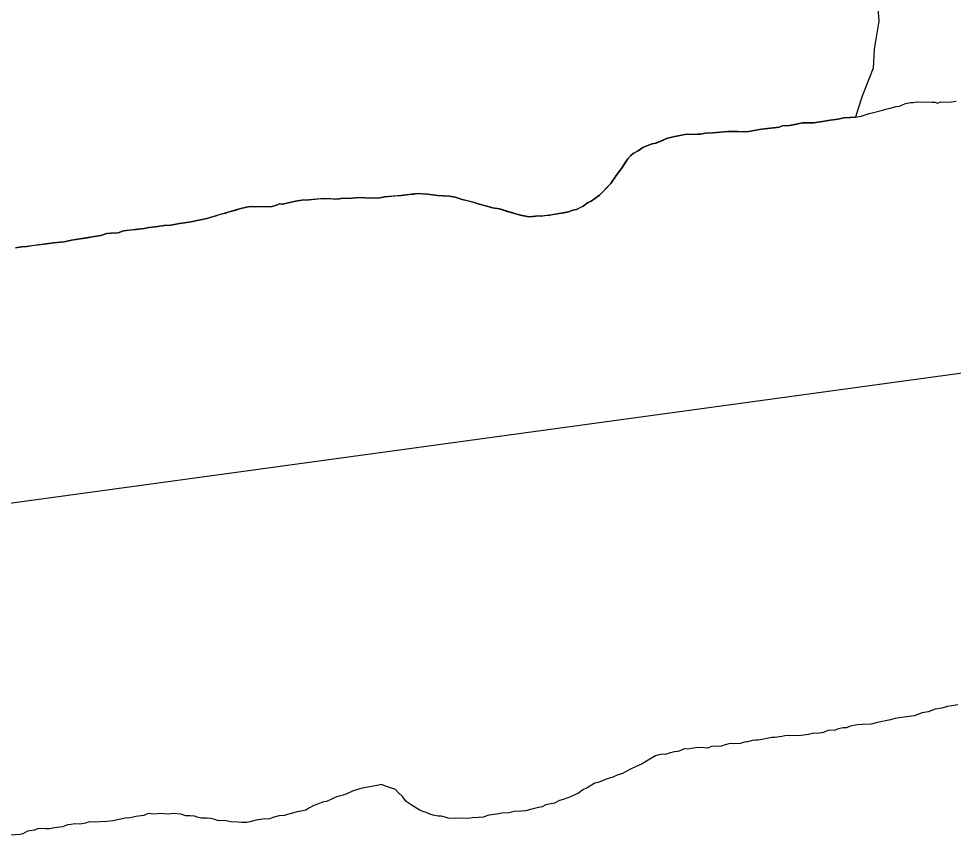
# Model space of a CAD drawing. Extents: x 3263578 to 3301413, y 764927 to 798602.
# Drawn here: x 3268063.3 to 3268396.4, y 791391.9 to 791682.9 of the extents above; entities that cross this region are included whole.
import ezdxf

# ---------------------------------------------------------------- set-up
doc = ezdxf.new("R2010")
doc.units = 0
doc.layers.add('V-SITE-VEGE', color=7, linetype='Continuous')
doc.layers.add('V-TOPO-SHOR', color=7, linetype='Continuous')

msp = doc.modelspace()

# ---------------------------------------------------------------- linework, layer by layer
at = {"layer": 'V-SITE-VEGE'}
for p, q in [((3268369.18, 791690.05), (3268369.87, 791682.11)), ((3268369.87, 791682.11), (3268368.19, 791672.05)), ((3268368.19, 791672.05), (3268367.82, 791665.3)), ((3268367.82, 791665.3), (3268363.89, 791655.36)), ((3268363.89, 791655.36), (3268362.51, 791650.92)), ((3268362.51, 791650.92), (3268361.49, 791647.83)), ((3268342.58, 791645.82), (3268337.95, 791644.81)), ((3268343.85, 791645.76), (3268342.58, 791645.82)), ((3268346.65, 791645.85), (3268343.85, 791645.76)), ((3268350.49, 791646.41), (3268346.65, 791645.85)), ((3268352.54, 791646.8), (3268350.49, 791646.41)), ((3268355.36, 791647.16), (3268352.54, 791646.8)), ((3268357.41, 791647.55), (3268355.36, 791647.16)), ((3268361.49, 791647.83), (3268357.41, 791647.55)), ((3268310.62, 791642.24), (3268308.07, 791642.13)), ((3268315.98, 791642.71), (3268310.62, 791642.24)), ((3268319.54, 791642.77), (3268315.98, 791642.71)), ((3268322.83, 791642.59), (3268319.54, 791642.77)), ((3268327.97, 791643.58), (3268322.83, 791642.59)), ((3268334.36, 791644.24), (3268327.97, 791643.58)), ((3268335.4, 791644.69), (3268334.36, 791644.24)), ((3268337.95, 791644.81), (3268335.4, 791644.69)), ((3268294.51, 791640.33), (3268290.34, 791638.53)), ((3268297.08, 791640.95), (3268294.51, 791640.33)), ((3268301.44, 791641.73), (3268297.08, 791640.95)), ((3268303.72, 791641.6), (3268301.44, 791641.73)), ((3268305.26, 791641.77), (3268303.72, 791641.6)), ((3268306.27, 791641.72), (3268305.26, 791641.77)), ((3268308.07, 791642.13), (3268306.27, 791641.72)), ((3268284.1, 791635.82), (3268282.27, 791634.9)), ((3268285.69, 791637), (3268284.1, 791635.82)), ((3268287.77, 791637.91), (3268285.69, 791637)), ((3268289.06, 791638.34), (3268287.77, 791637.91)), ((3268290.34, 791638.53), (3268289.06, 791638.34)), ((3268280.38, 791632.97), (3268278.16, 791629.54)), ((3268281.47, 791634.19), (3268280.38, 791632.97)), ((3268282.27, 791634.9), (3268281.47, 791634.19)), ((3268278.16, 791629.54), (3268276.25, 791627.1)), ((3268275.69, 791626.12), (3268274.87, 791625.15)), ((3268276.25, 791627.1), (3268275.69, 791626.12)), ((3268274.31, 791624.16), (3268270.27, 791620.06)), ((3268274.87, 791625.15), (3268274.31, 791624.16)), ((3268178.74, 791618.99), (3268176.94, 791618.58)), ((3268180.76, 791618.88), (3268178.74, 791618.99)), ((3268184.59, 791619.18), (3268180.76, 791618.88)), ((3268188.9, 791618.94), (3268184.59, 791619.18)), ((3268191.95, 791619.03), (3268188.9, 791618.94)), ((3268193.75, 791619.43), (3268191.95, 791619.03)), ((3268199.62, 791619.87), (3268193.75, 791619.43)), ((3268205.25, 791620.58), (3268199.62, 791619.87)), ((3268209.05, 791620.37), (3268205.25, 791620.58)), ((3268212.58, 791619.92), (3268209.05, 791620.37)), ((3268216.89, 791619.69), (3268212.58, 791619.92)), ((3268218.9, 791619.33), (3268216.89, 791619.69)), ((3268221.4, 791618.43), (3268218.9, 791619.33)), ((3268270.27, 791620.06), (3268267.36, 791617.94)), ((3268144.51, 791615.78), (3268141.94, 791615.16)), ((3268145.79, 791615.97), (3268144.51, 791615.78)), ((3268147.57, 791615.87), (3268145.79, 791615.97)), ((3268149.61, 791616.01), (3268147.57, 791615.87)), ((3268152.4, 791615.86), (3268149.61, 791616.01)), ((3268153.68, 791616.04), (3268152.4, 791615.86)), ((3268155.22, 791616.47), (3268153.68, 791616.04)), ((3268156.26, 791616.92), (3268155.22, 791616.47)), ((3268157.28, 791616.86), (3268156.26, 791616.92)), ((3268161.91, 791617.88), (3268157.28, 791616.86)), ((3268164.22, 791618.26), (3268161.91, 791617.88)), ((3268166.76, 791618.38), (3268164.22, 791618.26)), ((3268172.12, 791618.84), (3268166.76, 791618.38)), ((3268176.94, 791618.58), (3268172.12, 791618.84)), ((3268225.66, 791617.43), (3268221.4, 791618.43)), ((3268227.41, 791616.83), (3268225.66, 791617.43)), ((3268230.17, 791616.17), (3268227.41, 791616.83)), ((3268232.16, 791615.55), (3268230.17, 791616.17)), ((3268264.46, 791616.06), (3268262.11, 791614.92)), ((3268266.05, 791617.25), (3268264.46, 791616.06)), ((3268267.36, 791617.94), (3268266.05, 791617.25)), ((3268141.94, 791615.16), (3268130.31, 791611.74)), ((3268234.68, 791615.16), (3268232.16, 791615.55)), ((3268241.68, 791612.99), (3268234.68, 791615.16)), ((3268245.2, 791612.29), (3268241.68, 791612.99)), ((3268248.52, 791612.62), (3268245.2, 791612.29)), ((3268249.53, 791612.56), (3268248.52, 791612.62)), ((3268252.6, 791612.9), (3268249.53, 791612.56)), ((3268259.27, 791614.06), (3268252.6, 791612.9)), ((3268260.83, 791614.74), (3268259.27, 791614.06)), ((3268262.11, 791614.92), (3268260.83, 791614.74)), ((3268115.19, 791609.26), (3268112.88, 791608.88)), ((3268117.48, 791609.39), (3268115.19, 791609.26)), ((3268120.56, 791609.98), (3268117.48, 791609.39)), ((3268122.35, 791610.14), (3268120.56, 791609.98)), ((3268124.66, 791610.52), (3268122.35, 791610.14)), ((3268130.31, 791611.74), (3268124.66, 791610.52)), ((3268092.63, 791605.67), (3268082.12, 791603.96)), ((3268094.7, 791606.32), (3268092.63, 791605.67)), ((3268096.23, 791606.49), (3268094.7, 791606.32)), ((3268098.78, 791606.61), (3268096.23, 791606.49)), ((3268100.6, 791607.27), (3268098.78, 791606.61)), ((3268108.01, 791608.14), (3268100.6, 791607.27)), ((3268109.81, 791608.54), (3268108.01, 791608.14)), ((3268112.88, 791608.88), (3268109.81, 791608.54)), ((3268075.72, 791603.05), (3268066.25, 791601.79)), ((3268079.54, 791603.34), (3268075.72, 791603.05)), ((3268082.12, 791603.96), (3268079.54, 791603.34)), ((3268064.46, 791601.63), (3268062.15, 791601.25)), ((3268066.25, 791601.79), (3268064.46, 791601.63))]:
    msp.add_line(p, q, dxfattribs=at)
at = {"layer": 'V-TOPO-SHOR'}
for points in [[(3267733.94, 791465.75), (3268645.44, 791590.23), (3269537.76, 791765.46), (3270437.3, 792057.26), (3270945.85, 792268.71), (3271029.81, 792306.84), (3271663.11, 792687.55), (3272051.73, 792950.38), (3272121.3, 793007.25), (3272778.62, 793607.88), (3273291.83, 794015.94)], [(3268335.4, 791644.69), (3268337.95, 791644.81), (3268340, 791645.2), (3268342.58, 791645.82), (3268343.85, 791645.76), (3268346.65, 791645.85), (3268350.49, 791646.41), (3268352.54, 791646.8), (3268355.36, 791647.16), (3268357.41, 791647.55), (3268359.71, 791647.68), (3268361.49, 791647.83), (3268363.55, 791648.23), (3268366.39, 791649.09), (3268367.94, 791649.52), (3268370.26, 791650.15), (3268372.83, 791650.77), (3268374.38, 791651.19), (3268375.93, 791651.62), (3268377.21, 791651.8), (3268379.29, 791652.7), (3268381.09, 791653.11), (3268382.11, 791653.06), (3268383.13, 791653.25), (3268384.91, 791653.16), (3268386.44, 791653.33), (3268388.72, 791653.2), (3268389.73, 791653.15), (3268390.73, 791652.84), (3268391.77, 791653.29), (3268394.31, 791653.15), (3268395.59, 791653.33), (3268397.38, 791653.49)], [(3268138.32, 791614.09), (3268140.64, 791614.73), (3268141.94, 791615.16), (3268144.51, 791615.78), (3268145.79, 791615.97), (3268147.57, 791615.87), (3268149.61, 791616.01), (3268152.4, 791615.86), (3268153.68, 791616.04), (3268155.22, 791616.47), (3268156.26, 791616.92), (3268157.28, 791616.86), (3268161.91, 791617.88), (3268164.22, 791618.26), (3268166.76, 791618.38), (3268170.08, 791618.7), (3268172.12, 791618.84), (3268175.16, 791618.68), (3268176.94, 791618.58), (3268178.74, 791618.99), (3268180.77, 791618.88), (3268184.59, 791619.18), (3268188.9, 791618.94), (3268191.95, 791619.03), (3268193.75, 791619.44), (3268197.33, 791619.75), (3268199.62, 791619.87), (3268202.44, 791620.23), (3268203.97, 791620.4), (3268205.25, 791620.58), (3268207.28, 791620.47), (3268209.05, 791620.37), (3268212.58, 791619.92), (3268214.61, 791619.82), (3268216.89, 791619.69), (3268218.9, 791619.33), (3268221.4, 791618.43), (3268223.16, 791618.08), (3268225.66, 791617.43), (3268227.41, 791616.83), (3268230.17, 791616.17), (3268232.16, 791615.55), (3268234.68, 791615.16), (3268235.68, 791614.85), (3268237.43, 791614.24), (3268239.68, 791613.61), (3268241.68, 791612.99), (3268243.19, 791612.66), (3268245.2, 791612.29), (3268246.73, 791612.46), (3268248.52, 791612.62), (3268249.53, 791612.56), (3268250.81, 791612.75), (3268252.6, 791612.9), (3268253.63, 791613.1), (3268255.94, 791613.48), (3268258.24, 791613.86), (3268259.27, 791614.06), (3268260.83, 791614.74), (3268262.11, 791614.92), (3268263.42, 791615.61), (3268264.46, 791616.06), (3268266.05, 791617.25), (3268267.36, 791617.94), (3268268.68, 791618.88), (3268270.27, 791620.06), (3268272.42, 791622.23), (3268274.31, 791624.16), (3268274.87, 791625.15), (3268275.69, 791626.12), (3268276.25, 791627.1), (3268278.16, 791629.54), (3268279.55, 791631.75), (3268280.38, 791632.97), (3268281.47, 791634.19), (3268282.27, 791634.9), (3268284.1, 791635.82), (3268285.69, 791637), (3268287.77, 791637.91), (3268289.06, 791638.34), (3268290.34, 791638.53), (3268291.91, 791639.2), (3268294.51, 791640.33), (3268295.53, 791640.53), (3268297.08, 791640.95), (3268298.36, 791641.14), (3268300.16, 791641.55), (3268301.44, 791641.73), (3268303.72, 791641.6), (3268305.26, 791641.77), (3268306.27, 791641.72), (3268308.07, 791642.13), (3268310.62, 791642.24), (3268315.98, 791642.71), (3268319.54, 791642.77), (3268322.83, 791642.59), (3268324.64, 791643), (3268327.97, 791643.58), (3268332.57, 791644.08), (3268334.36, 791644.24), (3268335.4, 791644.69)], [(3268062.15, 791601.25), (3268064.46, 791601.63), (3268066.25, 791601.79), (3268068.81, 791602.16), (3268070.09, 791602.34), (3268073.16, 791602.68), (3268075.72, 791603.05), (3268079.54, 791603.34), (3268082.12, 791603.96), (3268084.43, 791604.34), (3268086.99, 791604.71), (3268090.32, 791605.29), (3268092.63, 791605.67), (3268094.7, 791606.32), (3268096.23, 791606.49), (3268098.78, 791606.61), (3268100.6, 791607.27), (3268103.41, 791607.62), (3268105.2, 791607.78), (3268108.01, 791608.13), (3268109.81, 791608.54), (3268112.88, 791608.88), (3268115.19, 791609.26), (3268117.48, 791609.39), (3268120.56, 791609.98), (3268122.35, 791610.14), (3268124.66, 791610.52), (3268127.49, 791611.13), (3268130.31, 791611.74), (3268131.86, 791612.16), (3268133.93, 791612.81), (3268135.23, 791613.25), (3268137.03, 791613.65), (3268138.32, 791614.09)], [(3268397.93, 791438.38), (3268395.87, 791437.98), (3268394.34, 791437.81), (3268392.27, 791437.16), (3268389.96, 791436.78), (3268387.37, 791435.91), (3268385.32, 791435.51), (3268382.46, 791434.4), (3268379.65, 791434.04), (3268375.55, 791433.51), (3268374, 791433.08), (3268369.37, 791432.07)], [(3268369.37, 791432.07), (3268367.05, 791431.43), (3268364, 791431.34), (3268362.21, 791431.19), (3268359.65, 791430.82), (3268358.34, 791430.13), (3268357.08, 791430.2), (3268355.28, 791429.79), (3268354.23, 791429.34), (3268351.69, 791429.23), (3268350.12, 791428.55), (3268347.82, 791428.17), (3268346.55, 791428.24), (3268344.75, 791427.83), (3268342.19, 791427.46), (3268339.64, 791427.35), (3268338.37, 791427.42), (3268336.33, 791427.27), (3268335.31, 791427.08), (3268332.75, 791426.71), (3268331.73, 791426.76), (3268329.93, 791426.35), (3268328.9, 791426.16), (3268326.85, 791425.76), (3268325.84, 791425.82), (3268324.81, 791425.62), (3268323.01, 791425.21), (3268321.98, 791425.01), (3268320.43, 791424.59), (3268318.39, 791424.45), (3268316.87, 791424.53), (3268315.07, 791424.12), (3268313.77, 791423.68), (3268311.73, 791423.54), (3268310.47, 791423.61), (3268308.91, 791422.93), (3268307.64, 791423), (3268305.36, 791423.13), (3268303.83, 791422.96), (3268301.77, 791422.56), (3268300.51, 791422.63), (3268299.46, 791422.18), (3268298.17, 791421.74), (3268296.89, 791421.56), (3268295.09, 791421.15), (3268293.79, 791420.71), (3268292.53, 791420.78), (3268291.5, 791420.58), (3268290.21, 791420.15), (3268287.06, 791418.29), (3268285.48, 791417.36), (3268283.13, 791416.22), (3268281.57, 791415.54), (3268279.74, 791414.63), (3268278.43, 791413.94), (3268276.61, 791413.27), (3268275.05, 791412.6), (3268272.98, 791411.95), (3268270.13, 791410.83), (3268268.58, 791410.41), (3268265.95, 791408.78), (3268264.39, 791408.1), (3268262.8, 791406.92), (3268259.93, 791405.55), (3268257.34, 791404.67), (3268256.04, 791404.24), (3268254.22, 791403.32), (3268252.94, 791403.14), (3268251.14, 791402.73), (3268249.83, 791402.04), (3268248.02, 791401.63), (3268246.22, 791401.22), (3268243.9, 791400.58), (3268242.37, 791400.41), (3268239.82, 791400.3), (3268238.02, 791399.89), (3268235.47, 791399.78), (3268233.67, 791399.37), (3268230.86, 791399.01), (3268228.79, 791398.36), (3268227, 791398.21), (3268224.96, 791398.07), (3268223.68, 791397.88), (3268221.15, 791398.02), (3268219.11, 791397.88), (3268216.32, 791398.03), (3268215.32, 791398.34), (3268213.81, 791398.68), (3268212.8, 791398.73), (3268211.04, 791399.08), (3268209.79, 791399.41), (3268208.55, 791399.98), (3268207.3, 791400.31), (3268206.31, 791400.87), (3268203.85, 791402.27), (3268201.4, 791403.93), (3268200.22, 791405.52), (3268198.53, 791407.14), (3268197.57, 791408.21), (3268195.82, 791408.81), (3268194.08, 791409.42)], [(3268194.08, 791409.42), (3268192.58, 791410.01), (3268191.04, 791409.58), (3268189.76, 791409.4), (3268187.7, 791409.01), (3268186.42, 791408.82), (3268184.87, 791408.4), (3268182.55, 791407.76), (3268180.2, 791406.62), (3268178.91, 791406.18), (3268176.59, 791405.55), (3268175.54, 791405.1), (3268174.5, 791404.65), (3268172.94, 791403.97), (3268171.91, 791403.77), (3268170.1, 791403.11), (3268168.54, 791402.43), (3268166.71, 791401.52), (3268165.65, 791400.81), (3268164.62, 791400.61), (3268162.57, 791400.22), (3268160.77, 791399.81), (3268157.93, 791398.95), (3268156.14, 791398.79), (3268153.82, 791398.16), (3268152.78, 791397.71), (3268150.23, 791397.59), (3268147.92, 791397.21), (3268146.12, 791396.8), (3268144.57, 791396.38), (3268142.8, 791396.48), (3268141.53, 791396.55), (3268138.75, 791396.7), (3268137.24, 791397.04), (3268134.2, 791397.2), (3268133.2, 791397.51), (3268131.7, 791397.85), (3268130.43, 791397.92), (3268128.4, 791398.03), (3268126.9, 791398.37), (3268125.9, 791398.68), (3268124.38, 791398.76), (3268122.86, 791398.84), (3268121.11, 791399.45), (3268118.58, 791399.58), (3268116.54, 791399.44), (3268113.75, 791399.59), (3268111.71, 791399.45), (3268109.43, 791399.58), (3268107.87, 791398.9), (3268105.05, 791398.55), (3268103, 791398.15), (3268101.21, 791398), (3268099.67, 791397.57), (3268096.84, 791396.97), (3268094.8, 791396.82), (3268092.25, 791396.71), (3268090.46, 791396.56), (3268088.44, 791396.67), (3268087.14, 791396.23), (3268085.08, 791395.83), (3268083.31, 791395.93), (3268082.03, 791395.75), (3268080.75, 791395.56), (3268078.94, 791394.9), (3268076.12, 791394.55), (3268074.32, 791394.14), (3268072.8, 791394.22), (3268071.28, 791394.3), (3268070, 791394.12), (3268068.96, 791393.67), (3268067.43, 791393.5), (3268066.4, 791393.3), (3268064.82, 791392.37), (3268063.79, 791392.17), (3268060.22, 791391.86)]]:
    msp.add_lwpolyline(points, dxfattribs=at)

doc.saveas('drawing.dxf')
